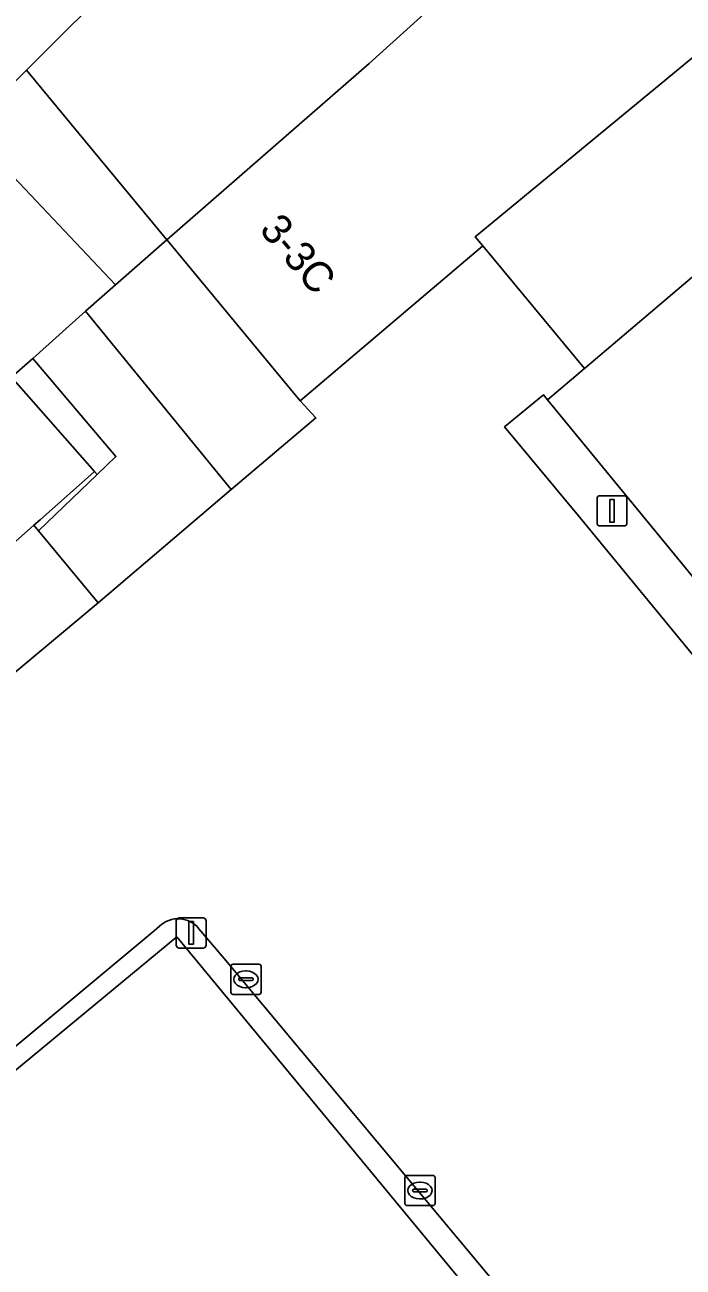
# Model space of a CAD drawing. Extents: x 161087 to 161926, y 382572 to 383873.
# Drawn here: x 161249.19 to 161271.01, y 383227.87 to 383269.04 of the extents above; entities that cross this region are included whole.
import ezdxf

# ---------------------------------------------------------------- set-up
doc = ezdxf.new("R2010")
doc.units = 0
for name, color, linetype in [('IMGEO_Erf', 7, 'Continuous'), ('IMGEO_Kolk', 7, 'Continuous'), ('IMGEO_Lichtmast', 7, 'Continuous'), ('IMGEO_Pand', 7, 'Continuous'), ('IMGEO_Pand_nummerreeks', 7, 'Continuous'), ('IMGEO_Pand_overbouw', 7, 'Continuous'), ('IMGEO_Rijbaan_lokaal_open', 7, 'Continuous'), ('IMGEO_Voetpad_onverhard', 7, 'Continuous'), ('IMGEO_Voetpad_open', 7, 'Continuous')]:
    doc.layers.add(name, color=color, linetype=linetype)

msp = doc.modelspace()

# ---------------------------------------------------------------- linework, layer by layer
at = {"layer": 'IMGEO_Erf'}
msp.add_lwpolyline([(161248.742, 383257.359), (161249.454, 383257.974), (161251.193, 383259.547), (161252.188, 383260.415), (161253.899, 383261.908), (161249.243, 383267.534), (161262.186, 383280.44), (161259.584, 383283.275), (161258.486, 383282.316), (161250.088, 383290.463), (161230.132, 383270.667)], dxfattribs=at)
at = {"layer": 'IMGEO_Kolk'}
for p, q in [((161256.018, 383236.98), (161256.018, 383237.832)), ((161256.093, 383237.906), (161256.945, 383237.906)), ((161256.506, 383237.686), (161256.531, 383237.686)), ((161257.019, 383237.832), (161257.019, 383236.98)), ((161256.277, 383237.4), (161256.277, 383237.412)), ((161256.715, 383237.363), (161256.317, 383237.363)), ((161256.32, 383237.449), (161256.718, 383237.449)), ((161256.529, 383237.126), (161256.504, 383237.126)), ((161256.761, 383237.412), (161256.761, 383237.4)), ((161256.945, 383236.906), (161256.093, 383236.906)), ((161261.786, 383229.98), (161261.786, 383230.832)), ((161261.861, 383230.906), (161262.713, 383230.906)), ((161262.274, 383230.686), (161262.299, 383230.686)), ((161262.787, 383230.832), (161262.787, 383229.98)), ((161262.045, 383230.4), (161262.045, 383230.412)), ((161262.483, 383230.363), (161262.085, 383230.363)), ((161262.088, 383230.449), (161262.486, 383230.449)), ((161262.297, 383230.126), (161262.272, 383230.126)), ((161262.529, 383230.412), (161262.529, 383230.4)), ((161262.713, 383229.906), (161261.861, 383229.906))]:
    msp.add_line(p, q, dxfattribs=at)
for points in [[(161256.018, 383236.98), (161256.018, 383237.832)], [(161256.093, 383237.906), (161256.945, 383237.906)], [(161257.019, 383237.832), (161257.019, 383236.98)], [(161256.945, 383236.906), (161256.093, 383236.906)], [(161261.786, 383229.98), (161261.786, 383230.832)], [(161261.861, 383230.906), (161262.713, 383230.906)], [(161262.787, 383230.832), (161262.787, 383229.98)], [(161262.713, 383229.906), (161261.861, 383229.906)]]:
    msp.add_lwpolyline(points, dxfattribs=at)
for centre, radius, start, end in [((161256.095, 383237.83), 0.0765, 91.552, 178.448), ((161256.095, 383237.83), 0.0765, 91.552, 178.448), ((161256.943, 383237.83), 0.0765, 1.552, 88.448), ((161256.943, 383237.83), 0.0765, 1.552, 88.448), ((161256.317, 383237.409), 0.0403, 85.8775, 175.7526), ((161256.314, 383237.399), 0.0366, 178.938, 274.7102), ((161256.718, 383237.406), 0.043, 264.8664, 352.4533), ((161256.722, 383237.411), 0.0386, 1.7309, 96.639), ((161256.095, 383236.982), 0.0765, 181.552, 268.448), ((161256.095, 383236.982), 0.0765, 181.552, 268.448), ((161256.943, 383236.982), 0.0765, 271.552, 358.448), ((161256.943, 383236.982), 0.0765, 271.552, 358.448), ((161261.863, 383230.83), 0.0765, 91.552, 178.448), ((161261.863, 383230.83), 0.0765, 91.552, 178.448), ((161262.711, 383230.83), 0.0765, 1.552, 88.448), ((161262.711, 383230.83), 0.0765, 1.552, 88.448), ((161262.085, 383230.409), 0.0403, 85.8775, 175.7526), ((161262.082, 383230.399), 0.0366, 178.938, 274.7102), ((161262.486, 383230.406), 0.043, 264.8664, 352.4533), ((161262.49, 383230.411), 0.0386, 1.7309, 96.639), ((161261.863, 383229.982), 0.0765, 181.552, 268.448), ((161261.863, 383229.982), 0.0765, 181.552, 268.448), ((161262.711, 383229.982), 0.0765, 271.552, 358.448), ((161262.711, 383229.982), 0.0765, 271.552, 358.448)]:
    msp.add_arc(centre, radius, start, end, dxfattribs=at)
for centre, major_axis, ratio, start_param, end_param in [((161256.505, 383237.406), (-0.387, 0.002), 0.722429, 4.712389, 7.853982), ((161256.53, 383237.406), (-0.39, 0.002), 0.717154, 1.570796, 4.712389), ((161262.273, 383230.406), (-0.387, 0.002), 0.722429, 4.712389, 7.853982), ((161262.298, 383230.406), (-0.39, 0.002), 0.717154, 1.570796, 4.712389)]:
    msp.add_ellipse(centre, major_axis=major_axis, ratio=ratio, start_param=start_param, end_param=end_param, dxfattribs=at)
at = {"layer": 'IMGEO_Lichtmast'}
for p, q in [((161268.159, 383252.531), (161268.159, 383253.331)), ((161268.159, 383253.331), (161268.159, 383252.531)), ((161268.259, 383253.431), (161269.049, 383253.431)), ((161269.049, 383253.431), (161268.259, 383253.431)), ((161269.149, 383253.331), (161269.149, 383252.531)), ((161269.149, 383252.531), (161269.149, 383253.331)), ((161269.049, 383252.431), (161268.259, 383252.431)), ((161268.259, 383252.431), (161269.049, 383252.431)), ((161254.207, 383238.541), (161254.207, 383239.341)), ((161254.207, 383239.341), (161254.207, 383238.541)), ((161254.307, 383239.441), (161255.097, 383239.441)), ((161255.097, 383239.441), (161254.307, 383239.441)), ((161255.197, 383239.341), (161255.197, 383238.541)), ((161255.197, 383238.541), (161255.197, 383239.341)), ((161255.097, 383238.441), (161254.307, 383238.441)), ((161254.307, 383238.441), (161255.097, 383238.441))]:
    msp.add_line(p, q, dxfattribs=at)
for points in [[(161268.579, 383253.306), (161268.729, 383253.306), (161268.729, 383252.556), (161268.579, 383252.556), (161268.579, 383253.306)], [(161254.627, 383239.316), (161254.777, 383239.316), (161254.777, 383238.566), (161254.627, 383238.566), (161254.627, 383239.316)]]:
    msp.add_lwpolyline(points, dxfattribs=at)
for centre, start, end in [((161268.259, 383253.331), 90, 180), ((161268.259, 383253.331), 90, 180), ((161269.049, 383253.331), 0, 90), ((161269.049, 383253.331), 360, 90), ((161268.259, 383252.531), 180, 270), ((161268.259, 383252.531), 180, 270), ((161269.049, 383252.531), 270, 0), ((161269.049, 383252.531), 270, 0), ((161254.307, 383239.341), 90, 180), ((161254.307, 383239.341), 90, 180), ((161255.097, 383239.341), 0, 90), ((161255.097, 383239.341), 360, 90), ((161254.307, 383238.541), 180, 270), ((161254.307, 383238.541), 180, 270), ((161255.097, 383238.541), 270, 0), ((161255.097, 383238.541), 270, 0)]:
    msp.add_arc(centre, 0.1, start, end, dxfattribs=at)
at = {"layer": 'IMGEO_Pand'}
for points in [[(161253.899, 383261.908), (161260.6, 383267.756), (161267.638, 383274.121), (161284.7, 383288.243), (161304.051, 383301.545), (161303.885, 383301.835), (161300.847, 383307.148), (161300.631, 383307.526), (161286.577, 383297.957), (161285.008, 383296.922), (161277.72, 383291.05), (161262.186, 383280.44), (161249.243, 383267.534)], [(161290.625, 383283.623), (161290.483, 383283.976), (161307.117, 383296.181), (161304.051, 383301.545), (161284.7, 383288.243), (161267.638, 383274.121), (161260.6, 383267.756), (161253.899, 383261.908), (161253.967, 383261.827), (161257.991, 383256.965), (161258.311, 383256.578), (161264.372, 383261.713), (161264.121, 383262.016), (161277.648, 383273.164), (161280.661, 383276.016), (161281.458, 383276.829)], [(161309.211, 383292.52), (161307.117, 383296.181), (161290.483, 383283.976), (161290.625, 383283.623), (161281.458, 383276.829), (161280.661, 383276.016), (161277.648, 383273.164), (161264.121, 383262.016), (161264.372, 383261.713), (161267.738, 383257.647), (161286.339, 383273.436)], [(161314.414, 383283.419), (161309.211, 383292.52), (161286.339, 383273.436), (161267.738, 383257.647), (161266.512, 383256.607), (161271.94, 383250), (161280.128, 383240.033), (161292.322, 383250), (161295.662, 383252.735), (161295.566, 383252.858), (161288.478, 383261.902)], [(161251.502, 383254.233), (161248.742, 383257.359), (161244.464, 383253.664), (161247.265, 383250.492), (161249.488, 383252.454), (161249.696, 383252.638)]]:
    msp.add_lwpolyline(points, close=True, dxfattribs=at)
msp.add_lwpolyline([(161279.695, 383203.618), (161281.251, 383204.931), (161281.977, 383205.543), (161273.726, 383215.232), (161271.644, 383217.75), (161254.221, 383238.815), (161229.145, 383218.076)], dxfattribs=at)
at = {"layer": 'IMGEO_Pand_overbouw'}
msp.add_lwpolyline([(161249.243, 383267.534), (161247.294, 383265.591), (161252.188, 383260.415), (161253.899, 383261.908)], close=True, dxfattribs=at)
at = {"layer": 'IMGEO_Rijbaan_lokaal_open'}
for points in [[(161273.931, 383245.948), (161273.464, 383245.564), (161267.596, 383252.698), (161265.093, 383255.713), (161266.378, 383256.78), (161266.512, 383256.607), (161267.738, 383257.647), (161264.372, 383261.713), (161258.311, 383256.578), (161258.836, 383256.012), (161256.03, 383253.635), (161251.617, 383249.883), (161247.761, 383246.67)], [(161254.96, 383239.082), (161255.801, 383238.095), (161272.41, 383218.205), (161285.571, 383229.125), (161288.786, 383232.437), (161300.851, 383245.131), (161309.284, 383249.89), (161304.151, 383258.002)], [(161206.846, 383217.304), (161205.555, 383215.938), (161207.789, 383213.606), (161210.242, 383216.003), (161219.108, 383223.335), (161221.615, 383225.409), (161231.755, 383233.794), (161234.153, 383235.777), (161238.328, 383230.728), (161235.931, 383228.744), (161225.616, 383220.208), (161224.501, 383219.286), (161223.197, 383218.207), (161211.791, 383208.768), (161213.599, 383205.802), (161225.31, 383215.556), (161253.476, 383239.012), (161253.651, 383239.165)]]:
    msp.add_lwpolyline(points, dxfattribs=at)
msp.add_arc((161254.268, 383238.525), 0.889, 38.816, 133.9278, dxfattribs=at)
at = {"layer": 'IMGEO_Voetpad_onverhard'}
msp.add_lwpolyline([(161251.193, 383259.547), (161249.454, 383257.974), (161252.204, 383254.729), (161251.588, 383254.139), (161249.636, 383252.272), (161251.617, 383249.883), (161256.03, 383253.635)], close=True, dxfattribs=at)
at = {"layer": 'IMGEO_Voetpad_open'}
for points in [[(161253.967, 383261.827), (161253.899, 383261.908), (161252.188, 383260.415), (161251.193, 383259.547), (161256.03, 383253.635), (161258.836, 383256.012), (161258.311, 383256.578), (161257.991, 383256.965)], [(161249.454, 383257.974), (161248.742, 383257.359), (161251.502, 383254.233), (161251.588, 383254.139), (161252.204, 383254.729)], [(161251.588, 383254.139), (161251.502, 383254.233), (161249.696, 383252.638), (161249.488, 383252.454), (161249.636, 383252.272)]]:
    msp.add_lwpolyline(points, close=True, dxfattribs=at)
for points in [[(161271.94, 383250), (161266.512, 383256.607), (161266.378, 383256.78), (161265.093, 383255.713), (161267.596, 383252.698), (161273.464, 383245.564), (161273.931, 383245.948), (161279.151, 383239.619)], [(161247.761, 383246.67), (161251.617, 383249.883), (161249.636, 383252.272), (161249.488, 383252.454), (161247.265, 383250.492), (161244.464, 383253.664), (161233.972, 383245.088), (161229.182, 383240.621), (161224.816, 383236.22), (161224.458, 383235.859), (161218.104, 383229.454), (161215.956, 383227.289), (161213.303, 383224.873), (161212.995, 383224.545), (161210.857, 383222.272)], [(161253.651, 383239.165), (161253.476, 383239.012), (161225.31, 383215.556), (161213.599, 383205.802), (161213.87, 383205.356), (161225.249, 383214.832), (161229.145, 383218.076), (161254.221, 383238.815), (161271.644, 383217.75), (161272.41, 383218.205), (161255.801, 383238.095)], [(161255.801, 383238.095), (161254.96, 383239.082)]]:
    msp.add_lwpolyline(points, dxfattribs=at)
msp.add_arc((161254.268, 383238.525), 0.889, 38.816, 133.9278, dxfattribs=at)

# ---------------------------------------------------------------- texts
at = {"layer": 'IMGEO_Pand_nummerreeks'}
msp.add_text('3-3C', height=1, rotation=310.4392, dxfattribs=at).set_placement((161256.932, 383262.229))

doc.saveas('drawing.dxf')
